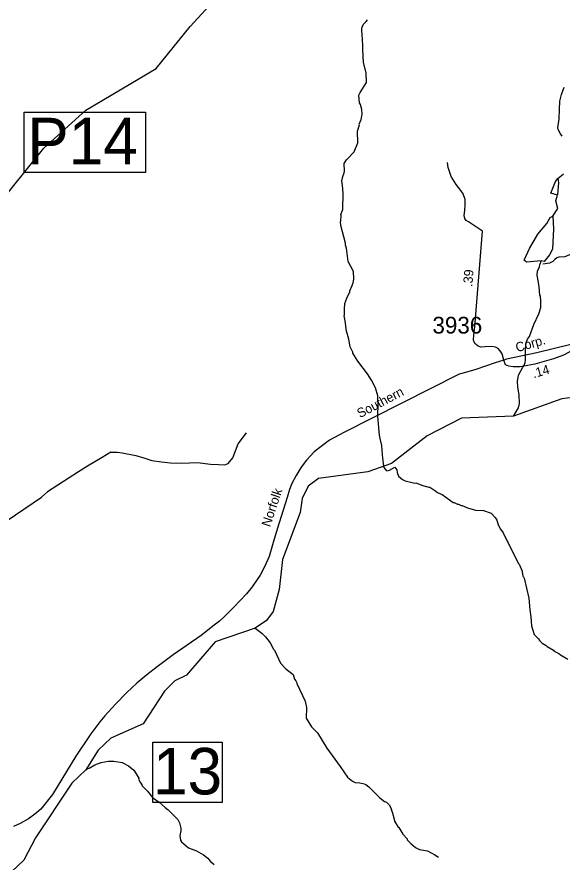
# Model space of a CAD drawing. Extents: x 1551653 to 1702041, y 811336 to 920032.
# Drawn here: x 1578838 to 1583647, y 902828 to 910279 of the extents above; entities that cross this region are included whole.
import ezdxf

# ---------------------------------------------------------------- set-up
doc = ezdxf.new("R2010")
doc.units = 0
for name, color, linetype in [('Old_Level_14', 7, 'Continuous'), ('Old_Level_17', 7, 'Continuous'), ('Old_Level_31', 7, 'Continuous'), ('Old_Level_32', 7, 'Continuous'), ('Old_Level_35', 7, 'Continuous'), ('Old_Level_44', 7, 'Continuous'), ('Old_Level_59', 7, 'Continuous'), ('Old_Level_62', 7, 'Continuous'), ('Old_Level_8', 7, 'Continuous')]:
    doc.layers.add(name, color=color, linetype=linetype)

msp = doc.modelspace()

# ---------------------------------------------------------------- linework, layer by layer
at = {"layer": 'Old_Level_31'}
for points in [[(1578901.692, 909439.169), (1579973.127, 909439.169), (1579973.127, 908906.07), (1578901.692, 908906.07), (1578901.692, 909439.169)], [(1580035.955, 903885.302), (1580649.525, 903885.302), (1580649.525, 903353.89), (1580035.955, 903353.89), (1580035.955, 903885.302)]]:
    msp.add_lwpolyline(points, dxfattribs=at)
at = {"layer": 'Old_Level_32'}
for points in [[(1583133.538, 907253.279), (1583118.463, 907309.584), (1583101.473, 907336.299), (1583082.056, 907356.942), (1583060.212, 907366.656), (1583026.232, 907373.942), (1582969.194, 907369.085), (1582931.574, 907367.87), (1582907.302, 907376.371), (1582876.963, 907399.442), (1582866.041, 907428.586), (1582867.255, 907474.729), (1582876.963, 907547.587), (1582945.175, 908390.393), (1582822.174, 908472.293), (1582800.376, 908484.596), (1582788.775, 908502.795), (1582783.076, 908526.696), (1582787.774, 908570.895), (1582792.475, 908624.792), (1582793.174, 908668.795), (1582773.775, 908719.093), (1582754.175, 908749.494), (1582712.974, 908801.895), (1582669.976, 908872.692), (1582641.173, 908951.094), (1582634.759, 908994.279)], [(1584154.76, 908537.435), (1584063.444, 908418.066), (1583997.493, 908348.409), (1583955.967, 908319.079), (1583887.573, 908268.973), (1583787.423, 908212.758), (1583672.619, 908163.875), (1583618.88, 908160.208), (1583599.339, 908155.32), (1583583.461, 908140.655), (1583565.141, 908122.324), (1583534.608, 908107.659), (1583478.175, 908098.088)], [(1583762.779, 907401.884), (1583743.451, 907358.156), (1583710.685, 907324.155), (1583660.928, 907297.44), (1583571.124, 907264.654), (1583407.292, 907217.297), (1583276.227, 907193.011), (1583216.762, 907193.011), (1583177.928, 907200.296), (1583147.589, 907212.44), (1583133.538, 907253.279)]]:
    msp.add_lwpolyline(points, dxfattribs=at)
at = {"layer": 'Old_Level_35'}
for p in [(1579108.081, 906093.343), (1578665.442, 905784.39)]:
    msp.add_line(p, (1579053.542, 906046.187), dxfattribs=at)
for points in [[(1580616.439, 906331.688), (1580672.338, 906328.988), (1580702.64, 906340.589), (1580742.341, 906390.985), (1580790.522, 906514.208), (1580861.903, 906610.643)], [(1579666.931, 906440.819), (1579590.841, 906394.687), (1579461.641, 906318.486), (1579380.943, 906267.689), (1579108.081, 906093.343)], [(1579666.931, 906440.819), (1579723.848, 906440.374), (1579767.749, 906435.876), (1579888.21, 906412.245), (1579966.728, 906387.244), (1580026.598, 906366.789), (1580112.496, 906357.59), (1580193.361, 906346.169), (1580289.935, 906345.952), (1580430.912, 906351.31), (1580544.909, 906335.454), (1580616.439, 906331.688)]]:
    msp.add_lwpolyline(points, dxfattribs=at)
at = {"layer": 'Old_Level_44'}
for points in [[(1583762.779, 907401.884), (1583723.524, 907390.425), (1583423.965, 907318.469), (1583157.365, 907261.008), (1583133.538, 907253.279)], [(1583133.538, 907253.279), (1583056.863, 907228.407), (1582884.755, 907171.558), (1582794.888, 907144.575), (1582737.971, 907129.584), (1581721.237, 906615.887), (1581596.138, 906547.787), (1581521.237, 906492.889), (1581460.538, 906443.686), (1581393.439, 906370.589), (1581346.539, 906309.287), (1581301.438, 906235.786), (1581264.436, 906166.289), (1581241.539, 906112.69), (1581220.637, 906040.889), (1581134.538, 905762.09), (1581092.537, 905624.59), (1581063.039, 905520.988), (1581025.739, 905437.491), (1580984.539, 905357.99), (1580956.038, 905318.39), (1580912.938, 905254.991), (1580862.137, 905193.59), (1580752.439, 905075.192), (1580665.038, 904988.489), (1580624.438, 904952.892), (1580577.938, 904915.592), (1580464.638, 904825.192), (1580215.684, 904653.578), (1580075.373, 904550.083), (1579983.741, 904478.904), (1579896.608, 904404.044), (1579808.248, 904321.411), (1579708.025, 904221.188), (1579613.53, 904116.057), (1579570.168, 904063.696), (1579488.762, 903957.746), (1579356.632, 903760.164), (1579150.459, 903423.088), (1579049.743, 903294.995), (1578995.041, 903249.693), (1578941.014, 903210.37), (1578867.942, 903169.395), (1578808.475, 903140.828)]]:
    msp.add_lwpolyline(points, dxfattribs=at)
at = {"layer": 'Old_Level_59'}
for points in [[(1575721.402, 906175.087), (1575969.13, 906328.865), (1576176.413, 906487.586), (1576325.748, 906597.73), (1576471.471, 906698.965), (1576514.441, 906799.163), (1576635.159, 907097.181), (1576907.161, 907416.652), (1577184.449, 907606.248), (1577646.431, 907839.905), (1577882.446, 908045.162), (1578177.034, 908217), (1578496.474, 908403.695), (1579074.516, 909120.763), (1579445.455, 909457.868), (1580067.481, 909822.758), (1580365.524, 910194.313), (1580704.475, 910564.944)], [(1584078.505, 906964.127), (1583644.512, 906910.506), (1583217.658, 906759.843), (1582758.482, 906741.441), (1582455.518, 906586.626), (1582143.531, 906340.256), (1581934.48, 906269.001), (1581499.462, 906208.818), (1581406.471, 906141.766), (1581355.516, 906034.421), (1581336.446, 905910.057), (1581180.504, 905496.365), (1581152.514, 905231.027), (1581099.508, 905038.381), (1581039.53, 904957.59), (1580940.593, 904890.538), (1580586.468, 904769.762), (1580332.511, 904476.128), (1580231.523, 904425.685), (1580138.531, 904335.667), (1579950.499, 904047.261), (1579665.283, 903919.361), (1579555.272, 903813.247), (1579446.583, 903642.284), (1579321.803, 903522.227), (1579002.44, 903042.301), (1578899.504, 902844.118), (1578688.506, 902648.191)]]:
    msp.add_lwpolyline(points, dxfattribs=at)
at = {"layer": 'Old_Level_62'}
for points in [[(1582099.957, 906276.383), (1582078.35, 906305.518), (1582072.443, 906339.807), (1582064.174, 906417.842), (1582055.905, 906499.425), (1582043.298, 906562.619), (1582035.609, 906590.711), (1582020.705, 906755.692), (1582024.088, 906867.65), (1582020.91, 906939.624), (1582001.737, 907009.034), (1581966.571, 907076.393), (1581931.302, 907132.783), (1581844.565, 907243.921), (1581801.504, 907314.459), (1581801.504, 907322.456), (1581778.128, 907370.848), (1581766.953, 907438.925), (1581743.782, 907507.208), (1581733.734, 907598.456), (1581725.43, 907643.465), (1581727.48, 907651.462), (1581726.147, 907703.443), (1581730.761, 907751.425), (1581747.37, 907799.202), (1581775.975, 907854.874), (1581776.077, 907862.871), (1581796.685, 907910.545), (1581796.788, 907918.542), (1581804.99, 907934.434), (1581809.398, 907966.422), (1581807.04, 908035.319), (1581759.263, 908123.082), (1581744.602, 908239.244), (1581737.015, 908267.336), (1581737.22, 908283.33), (1581695.082, 908439.887), (1581691.493, 908471.978), (1581695.594, 908479.872), (1581698.158, 908527.855), (1581696.21, 908535.852), (1581712.716, 908579.63), (1581716.1, 908725.217), (1581711.383, 908791.654), (1581703.797, 908833.792), (1581712.306, 908871.727), (1581724.712, 908903.51), (1581726.865, 908919.504), (1581725.737, 908987.479), (1581744.089, 909019.262), (1581812.987, 909090.415), (1581843.95, 909169.975), (1581841.181, 909270.041), (1581859.431, 909328.173), (1581857.893, 909333.812), (1581874.4, 909373.592), (1581883.012, 909421.472), (1581879.424, 909461.559), (1581867.941, 909505.748), (1581860.149, 909521.845), (1581855.022, 909589.819), (1581865.275, 909613.708), (1581922.382, 909700.958), (1581919.409, 909785.029), (1581896.443, 909877.302), (1581889.881, 909991.414), (1581890.496, 910045.445), (1581886.703, 910061.439), (1581887.113, 910093.427), (1581883.32, 910107.473), (1581880.039, 910173.603), (1581884.242, 910189.494), (1581896.546, 910213.383), (1581918.896, 910237.066), (1581929.046, 910252.958)], [(1583648.716, 909226.775), (1583632.927, 909246.972), (1583613.447, 909287.265), (1583609.653, 909301.311), (1583622.571, 909381.076), (1583623.597, 909463.097), (1583628.415, 909535.07), (1583641.231, 909594.843), (1583665.94, 909658.512)], [(1583609.204, 908854.94), (1583660.711, 908894.59)], [(1583605.866, 908707.96), (1583549.13, 908724.662), (1583589.179, 908828.216), (1583609.204, 908854.94), (1583615.879, 908818.195), (1583605.866, 908711.301)], [(1583565.817, 908520.893), (1583609.204, 908591.043), (1583592.517, 908657.853), (1583605.866, 908707.96)], [(1583463.041, 908128.413), (1583332.198, 908116.696), (1583312.173, 908133.399), (1583358.897, 908236.954), (1583432.32, 908363.892), (1583512.418, 908457.425), (1583542.455, 908510.872), (1583565.817, 908520.893)], [(1583565.817, 908520.893), (1583572.492, 908410.658), (1583562.48, 908230.272), (1583535.78, 908180.166), (1583489.056, 908123.378), (1583463.041, 908128.413)], [(1583217.658, 906759.843), (1583263.73, 906831.664), (1583272.24, 906871.546), (1583269.062, 906947.621), (1583257.886, 907015.698), (1583254.503, 907063.783), (1583263.218, 907119.659), (1583300.025, 907191.223), (1583312.225, 907207.012), (1583320.53, 907230.9), (1583324.836, 907254.891), (1583324.016, 907350.856), (1583330.68, 907406.835), (1583343.085, 907438.618), (1583359.387, 907462.404), (1583396.604, 907565.955), (1583441.715, 907661.407), (1583458.427, 907717.181), (1583459.145, 907773.16), (1583455.659, 907817.247), (1583451.763, 907825.244), (1583444.689, 907901.318), (1583427.874, 908001.588), (1583430.335, 908041.574), (1583446.739, 908073.357), (1583451.045, 908097.245), (1583459.247, 908113.137), (1583463.041, 908128.413)], [(1582099.957, 906276.383), (1582124.974, 906284.277), (1582171.623, 906310.729)], [(1582171.623, 906310.729), (1582189.052, 906285.507), (1582192.743, 906261.414), (1582204.329, 906229.323), (1582237.957, 906200.821), (1582263.896, 906188.518), (1582347.66, 906169.756), (1582355.657, 906171.293), (1582403.434, 906154.684), (1582407.433, 906150.686), (1582472.537, 906133.154), (1582479.201, 906133.769), (1582532.822, 906099.013), (1582548.611, 906084.864), (1582590.442, 906068.357), (1582685.586, 905999.05), (1582693.583, 905998.947), (1582725.366, 905982.543), (1582733.363, 905982.44), (1582757.252, 905970.137), (1582765.249, 905970.035), (1582813.026, 905949.427), (1582883.666, 905930.562), (1582952.769, 905927.589), (1583020.436, 905902.778), (1583056.013, 905866.278), (1583071.699, 905842.082), (1583083.182, 905801.995), (1583102.764, 905761.702), (1583126.345, 905729.406), (1583161.512, 905656.92), (1583169.406, 905648.821), (1583231.742, 905516.05), (1583261.885, 905459.045), (1583267.011, 905455.559), (1583295.923, 905391.173), (1583294.181, 905387.277), (1583301.767, 905347.087), (1583307.714, 905343.088), (1583311.507, 905330.99), (1583353.441, 905154.44), (1583362.155, 905050.376), (1583372.715, 904988.553), (1583376.406, 904910.121), (1583399.577, 904833.841), (1583439.05, 904797.342), (1583446.944, 904781.245), (1583470.628, 904758.895), (1583506.307, 904736.442), (1583514.304, 904728.342), (1583569.873, 904695.636), (1583577.768, 904687.537), (1583617.548, 904667.031), (1583633.337, 904654.831), (1583696.903, 904618.024)], [(1580940.593, 904890.538), (1580999.545, 904846.76), (1581031.123, 904814.361), (1581070.493, 904759.817), (1581101.764, 904703.428), (1581109.658, 904695.329), (1581164.305, 904582.652), (1581209.724, 904530.672), (1581275.135, 904481.254), (1581286.618, 904441.064), (1581298.511, 904426.915), (1581306.201, 904408.768), (1581306.098, 904400.771), (1581380.327, 904247.802), (1581391.605, 904191.721), (1581390.477, 904095.756), (1581437.536, 904019.067), (1581488.902, 903966.471), (1581571.333, 903833.392), (1581689.34, 903671.811), (1581754.034, 903575.744), (1581797.403, 903540.885), (1581820.574, 903529.607), (1581861.687, 903526.429), (1581899.929, 903517.714), (1581915, 903511.973), (1581943.502, 903492.391), (1582039.979, 903393.35), (1582081.605, 903362.798), (1582097.497, 903354.596), (1582121.283, 903332.245), (1582140.763, 903294.003), (1582140.66, 903286.006), (1582148.555, 903269.909), (1582169.162, 903194.86), (1582167.522, 903189.734), (1582200.945, 903136.933), (1582206.892, 903133.139), (1582242.161, 903072.751), (1582281.633, 903032.254), (1582281.531, 903024.257), (1582313.109, 902991.858), (1582354.734, 902955.257), (1582388.568, 902938.852), (1582460.336, 902925.934), (1582524.005, 902893.126), (1582555.685, 902870.673)], [(1579446.583, 903642.284), (1579460.937, 903652.536), (1579474.983, 903656.33), (1579525.426, 903685.755), (1579581.61, 903706.978), (1579645.791, 903718.153), (1579693.774, 903717.538), (1579765.644, 903704.619), (1579821.316, 903675.912), (1579868.785, 903637.26), (1579904.157, 903582.818), (1579911.949, 903566.722), (1579911.846, 903558.725), (1579927.43, 903526.532), (1579939.323, 903510.333), (1579939.221, 903502.336), (1579990.586, 903453.738), (1580033.955, 903397.144), (1580091.267, 903355.211), (1580144.888, 903307.741), (1580172.57, 903289.389), (1580257.564, 903202.242), (1580271.2, 903174.15), (1580282.683, 903125.962), (1580282.376, 903101.971), (1580275.916, 903062.089), (1580281.35, 903022.001), (1580289.245, 903005.904), (1580352.606, 902953.001), (1580420.683, 902928.19), (1580483.839, 902891.383), (1580521.466, 902862.881), (1580543.202, 902836.634), (1580576.83, 902806.184)]]:
    msp.add_lwpolyline(points, dxfattribs=at)

# ---------------------------------------------------------------- texts
at = {"layer": 'Old_Level_14'}
for s, rotation, p in [('Corp.', 16.050225, (1583250.031, 907322.159)), ('Southern', 27.7316278, (1581864.571, 906740.855)), ('Norfolk', 71.4085722, (1581070.641, 905776.867))]:
    msp.add_text(s, height=82.0208, rotation=rotation, dxfattribs=at).set_placement(p)
at = {"layer": 'Old_Level_17'}
for s, rotation, p in [('.39', 85.3728417, (1582854.488, 907896.652)), ('.14', 16.1224667, (1583397.093, 907093.644))]:
    msp.add_text(s, height=82.0208, rotation=rotation, dxfattribs=at).set_placement(p)
at = {"layer": 'Old_Level_31'}
for s, p in [('P14', (1578929.434, 908979.74)), ('13', (1580038.081, 903424.399))]:
    msp.add_text(s, height=410.1042, dxfattribs=at).set_placement(p)
at = {"layer": 'Old_Level_8'}
msp.add_text('3936', height=147.6375, dxfattribs=at).set_placement((1582503.359, 907487.221))

doc.saveas('drawing.dxf')
